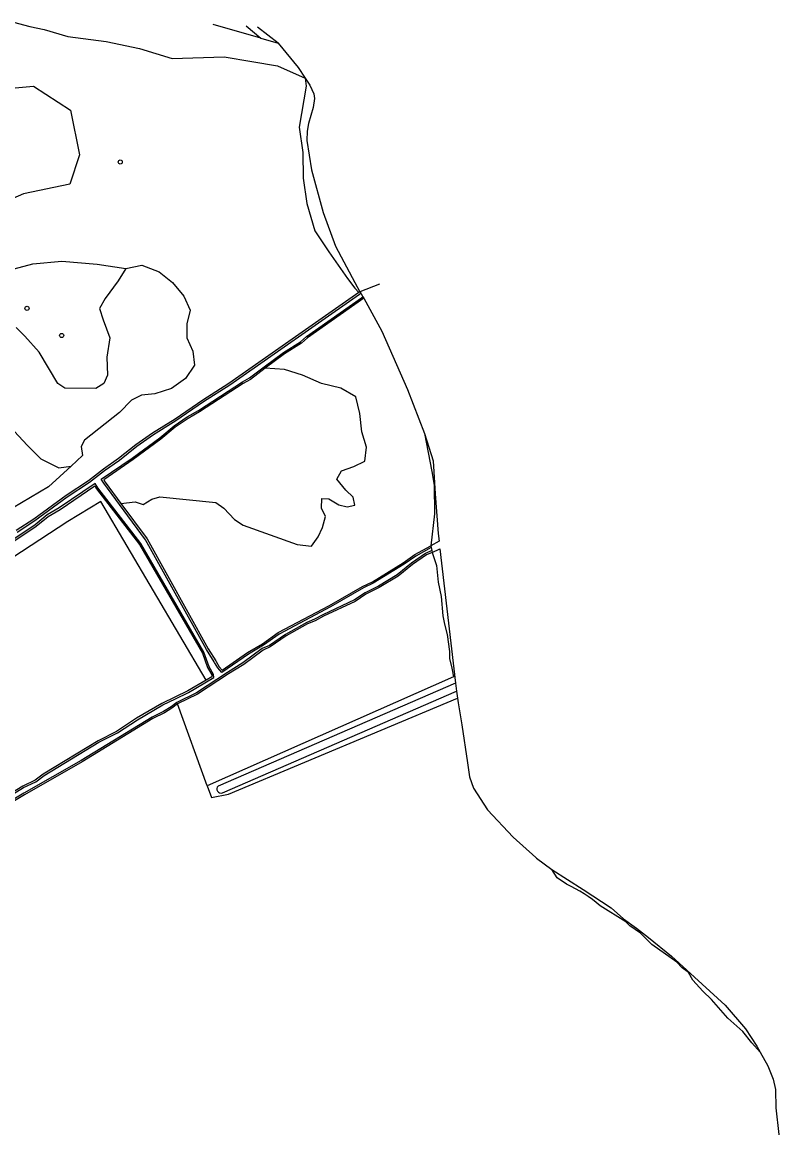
# Model space of a CAD drawing. Extents: x 162880 to 165536, y 384011 to 385179.
# Drawn here: x 165041.5 to 165219.8, y 384824.6 to 385085.1 of the extents above; entities that cross this region are included whole.
import ezdxf

# ---------------------------------------------------------------- set-up
doc = ezdxf.new("R2010")
doc.units = 0
for name, color, linetype in [('IMGEO_Boom', 7, 'Continuous'), ('IMGEO_Bouwland', 7, 'Continuous'), ('IMGEO_Grasland_agrarisch', 7, 'Continuous'), ('IMGEO_Groenvoorziening', 7, 'Continuous'), ('IMGEO_Loofbos', 7, 'Continuous'), ('IMGEO_Oever', 7, 'Continuous'), ('IMGEO_Rietland', 7, 'Continuous'), ('IMGEO_Rivier', 7, 'Continuous'), ('IMGEO_Sloot', 7, 'Continuous'), ('IMGEO_Waterloop', 7, 'Continuous')]:
    doc.layers.add(name, color=color, linetype=linetype)

msp = doc.modelspace()

# ---------------------------------------------------------------- linework, layer by layer
at = {"layer": 'IMGEO_Boom'}
for centre in [(165064.64, 385052.15), (165042.68, 385017.67), (165050.85, 385011.29)]:
    msp.add_circle(centre, 0.489, dxfattribs=at)
at = {"layer": 'IMGEO_Bouwland'}
for points in [[(165085.13, 384905.16), (165086.12, 384902.42), (165090.18, 384903.24), (165144.08, 384925.87)], [(165078.16, 384924.48), (165076.83, 384923.46), (165075.04, 384922.35), (165072.33, 384921.03), (165055.64, 384910.83), (165042.1, 384903.07), (165020.02, 384889.8), (165016.08, 384887.72), (165005.84, 384881.67), (165000, 384878.05), (164980.53, 384865.86), (164963.04, 384855.76), (164956.78, 384851.84), (164951.86, 384849.01), (164943.29, 384843.55), (164930.63, 384836.22), (164922.82, 384831.49), (164916.44, 384828.04), (164914.26, 384826.48), (164912.7, 384825.6), (164911.95, 384825.52), (164911.36, 384825.87)], [(165169.77, 384881.98), (165167.61, 384883.49), (165166.33, 384885.45)], [(165215.43, 384842.42), (165213.42, 384844.6), (165211.28, 384847.3), (165207.81, 384850.44), (165203.96, 384854.87), (165201.93, 384856.8), (165199.51, 384859.42), (165198.53, 384861.16), (165197.05, 384862.26), (165195.77, 384863.6), (165189.89, 384867.8), (165187.2, 384870.47), (165184.72, 384872.2), (165183.74, 384873.12), (165177.7, 384876.91)]]:
    msp.add_lwpolyline(points, dxfattribs=at)
msp.add_arc((165157.3, 384853.76), 30.85, 48.6155, 66.1592, dxfattribs=at)
at = {"layer": 'IMGEO_Grasland_agrarisch'}
for points in [[(165084.9, 384930.1), (165060.07, 384972.16), (165052.33, 384967.45), (164899.4, 384867.43), (164909.26, 384828.73), (164907.68, 384826.22)], [(165084.9, 384930.1), (165080.53, 384927.52), (165077.5, 384926.06), (165074.47, 384924.6), (165068.49, 384921.11), (165063.76, 384917.98), (165059.43, 384915.79), (165046.49, 384907.91), (165044.56, 384906.5), (165041.67, 384905.1), (165032.53, 384899.55), (165022.52, 384893.48), (165000, 384880.1), (164981.08, 384868.85), (164977.74, 384867.03), (164970.92, 384862.75), (164966.1, 384859.98), (164955.4, 384853.14), (164952.96, 384851.91), (164940.07, 384844.4), (164911.7, 384827.38), (164911.3, 384827), (164911.13, 384826.45), (164911.36, 384825.87)]]:
    msp.add_lwpolyline(points, dxfattribs=at)
at = {"layer": 'IMGEO_Groenvoorziening'}
for points in [[(165121.99, 385020.05), (165108.74, 385010.73), (165107.37, 385009.5), (165103.37, 385006.98), (165098.8, 385003.55)], [(165136.35, 384988.16), (165138.08, 384979.24), (165138.62, 384975.98), (165138.64, 384969.28), (165137.82, 384961.72)], [(165008.01, 384943.78), (165008.95, 384942.91), (165009.72, 384942.19), (165016.98, 384947.34), (165021.72, 384950.83), (165034.7, 384959.57), (165036.11, 384960.19), (165037.9, 384961.45), (165039.08, 384962.51), (165044.83, 384966.33), (165047.68, 384968.66), (165050.48, 384970.3), (165058.62, 384975.84), (165059.06, 384975.18), (165069.16, 384962.04), (165083.99, 384936.47), (165085.23, 384933.05), (165086.2, 384931.31), (165086.24, 384930.89), (165084.9, 384930.1)], [(165064.8, 384971.73), (165070.96, 384963.38), (165085.32, 384937.49), (165087.14, 384934.63), (165087.23, 384934.44), (165087.95, 384933.18), (165088.63, 384932.43), (165094.62, 384936.56), (165098.17, 384938.66), (165101.83, 384941.29), (165113.97, 384947.68), (165121.74, 384952.14), (165124.03, 384953.26), (165131.32, 384957.72), (165134.06, 384959.66), (165137.82, 384961.72)]]:
    msp.add_lwpolyline(points, dxfattribs=at)
at = {"layer": 'IMGEO_Loofbos'}
for points in [[(165094.31, 385084.24), (165097.77, 385081.31)], [(165007.51, 385043.58), (165012.15, 385056.24), (165016.95, 385060.89), (165024.45, 385063.14), (165034.64, 385069.14), (165044.23, 385070.04), (165052.93, 385064.34), (165055.03, 385053.84), (165052.78, 385046.93), (165041.83, 385044.68), (165031.49, 385040.18), (165031.27, 385034.14), (165037.26, 385026.34), (165044.01, 385028.14), (165050.87, 385028.8), (165059.18, 385028.11), (165065.99, 385027.05)], [(165065.99, 385027.05), (165064.15, 385024.14), (165061.12, 385020.02), (165059.77, 385017.61), (165060.6, 385014.95), (165062.21, 385010.77), (165061.5, 385006.16), (165061.67, 385001.94), (165060.74, 385000), (165058.88, 384998.78), (165051.57, 384998.86), (165049.96, 385000), (165045.52, 385007.34), (165042.15, 385011.1), (165040.09, 385013.15)], [(165065.99, 385027.05), (165069.75, 385027.86), (165073.8, 385026.27), (165076.95, 385023.77), (165079.65, 385020.58), (165081.15, 385017.25), (165080.32, 385014.02), (165080.33, 385010.74), (165081.76, 385007.58), (165082.17, 385004.27), (165079.99, 385001.19), (165076.69, 384998.8), (165072.8, 384997.56), (165069.64, 384997.22), (165067.31, 384996.05), (165064.48, 384993.14), (165056.2, 384986.61), (165055.46, 384985.1), (165055.77, 384982.99), (165053.05, 384980.49)], [(165098.8, 385003.55), (165095.33, 385000.95), (165093.62, 385000), (165083.31, 384993.26), (165080.66, 384991.74), (165077.61, 384989.65), (165074.23, 384986.85), (165067.68, 384982.04), (165060.74, 384977.29), (165061.12, 384976.74), (165064.8, 384971.73)], [(165064.8, 384971.73), (165068.12, 384972.12), (165070.01, 384971.44), (165072.07, 384972.7), (165073.93, 384973.29), (165087.17, 384971.94), (165089.02, 384970.61), (165091.52, 384967.96), (165093.6, 384966.6), (165106.33, 384962.01), (165109.7, 384961.65), (165111.23, 384963.86), (165112.26, 384966.04), (165112.98, 384968.67), (165112.05, 384970.57), (165112.11, 384972.88), (165113.78, 384972.82), (165116.11, 384971.4), (165118.11, 384970.9), (165119.89, 384971.29), (165119.53, 384973.16), (165117.81, 384974.82), (165115.66, 384977.43), (165116.74, 384979.41), (165119.66, 384980.39), (165122.3, 384981.68), (165122.68, 384985), (165121.54, 384988.56), (165121.07, 384992.89), (165120.16, 384996.8), (165116.63, 384998.88), (165112.02, 385000), (165107.6, 385001.92), (165103.33, 385003.26), (165098.8, 385003.55)], [(165039.64, 384988.72), (165042.81, 384985.33), (165045.95, 384982.26), (165050.14, 384980.11), (165053.05, 384980.49)], [(165053.05, 384980.49), (165047.74, 384975.59), (165039.27, 384970.63)], [(165138.15, 384960.18), (165136.78, 384959.59), (165133.52, 384957.29), (165130.1, 384954.57), (165125.65, 384951.89), (165122.52, 384950.31), (165120, 384948.61), (165112.52, 384945.13), (165110.57, 384944.08), (165108.74, 384943.33), (165103.76, 384940.52), (165099.97, 384937.91), (165098.3, 384937.18), (165093.78, 384933.8), (165090.12, 384931.55), (165082.83, 384926.77), (165078.16, 384924.48)], [(165138.15, 384960.18), (165139.13, 384957.12), (165139.56, 384953.19), (165140.28, 384949.79), (165140.65, 384945.25), (165141.01, 384943.23), (165141.68, 384940.83), (165142.18, 384936.82), (165142.23, 384935.18), (165142.77, 384932.89), (165143.18, 384930.83), (165085.13, 384905.16)], [(165085.13, 384905.16), (165078.16, 384924.48)]]:
    msp.add_lwpolyline(points, dxfattribs=at)
at = {"layer": 'IMGEO_Oever'}
msp.add_lwpolyline([(165121.12, 385021.61), (165120.86, 385021.43)], dxfattribs=at)
at = {"layer": 'IMGEO_Rietland'}
for points in [[(165108.17, 385071.94), (165108.43, 385070.05), (165106.79, 385060.34), (165107.69, 385054.42), (165107.73, 385048.38), (165108.58, 385042.4), (165110.46, 385035.95), (165113.75, 385031.03), (165118.15, 385024.73), (165119.87, 385022.42), (165120.86, 385021.43)], [(165120.86, 385021.43), (165090.25, 385000), (165084.07, 384996.04), (165077.54, 384991.57), (165072.24, 384988.27), (165068.28, 384985.51), (165064.2, 384982.27), (165060.68, 384979.78), (165057.16, 384977.02), (165051.88, 384973.57), (165044.32, 384968), (165040.11, 384965.32)]]:
    msp.add_lwpolyline(points, dxfattribs=at)
at = {"layer": 'IMGEO_Rivier'}
for points in [[(165101.83, 385080.13), (165096.96, 385083.94)], [(165101.83, 385080.13), (165106.52, 385074.4), (165108.17, 385071.94)], [(165108.17, 385071.94), (165109.31, 385070.24), (165110.21, 385068.2), (165110.38, 385067.12), (165110.1, 385064.99), (165109.02, 385061.26), (165108.7, 385059.45), (165108.6, 385057.21), (165109.69, 385050.34), (165112.47, 385040.26), (165115.35, 385032.37), (165119.9, 385023.8), (165121.12, 385021.61)], [(165125.68, 385023.39), (165121.12, 385021.61)], [(165121.12, 385021.61), (165121.34, 385021.22)], [(165121.34, 385021.22), (165121.81, 385020.36)], [(165121.81, 385020.36), (165121.99, 385020.05)], [(165121.99, 385020.05), (165126.28, 385012.32), (165132.32, 384998.54), (165136.35, 384988.16)], [(165136.35, 384988.16), (165138.38, 384981.77), (165138.8, 384974), (165139.55, 384964.64), (165139.76, 384962.79), (165137.82, 384961.72)], [(165137.82, 384961.72), (165137.91, 384961.31)], [(165137.91, 384961.31), (165138.06, 384960.59)], [(165138.06, 384960.59), (165138.15, 384960.18)], [(165138.15, 384960.18), (165139.97, 384960.98), (165143.62, 384929.37)], [(165143.62, 384929.37), (165143.83, 384927.5)], [(165143.83, 384927.5), (165144.08, 384925.87)], [(165144.08, 384925.87), (165144.24, 384924.77), (165145.15, 384919.53), (165146.48, 384910.58), (165146.96, 384907.29), (165147.86, 384904.6), (165151.19, 384899.52), (165157.2, 384893.09), (165162.56, 384888.25), (165162.67, 384888.13), (165166.33, 384885.45)], [(165166.33, 384885.45), (165173.73, 384880.75), (165180.29, 384876.45), (165183.23, 384873.82), (165186.27, 384871.62), (165189.07, 384869.42), (165194.54, 384865.02), (165207.16, 384853.53), (165211.93, 384847.94), (165214.65, 384843.82), (165215.43, 384842.42)], [(165215.43, 384842.42), (165217.21, 384839.17), (165218.46, 384836.08), (165219, 384833.61), (165219.03, 384833.53), (165219.08, 384829.3), (165219.81, 384823.05), (165219.69, 384821.36)]]:
    msp.add_lwpolyline(points, dxfattribs=at)
at = {"layer": 'IMGEO_Sloot'}
for points in [[(165039.53, 385085.12), (165043.3, 385084.1), (165046.7, 385083.38), (165052.31, 385081.72), (165061.35, 385080.53), (165069.14, 385078.92), (165076.9, 385076.57), (165089.14, 385076.96), (165095.61, 385075.83), (165101.7, 385074.8), (165108.17, 385071.94)], [(165097.77, 385081.31), (165086.53, 385084.58)], [(165097.77, 385081.31), (165101.83, 385080.13)]]:
    msp.add_lwpolyline(points, dxfattribs=at)
at = {"layer": 'IMGEO_Waterloop'}
for points in [[(165040.33, 384964.98), (165044.55, 384967.67), (165052.11, 384973.24), (165057.39, 384976.69), (165060.92, 384979.46), (165064.45, 384981.94), (165068.52, 384985.18), (165072.47, 384987.93), (165077.76, 384991.23), (165084.29, 384995.71), (165090.48, 384999.66), (165120.99, 385021.02), (165121.34, 385021.22)], [(165137.91, 384961.31), (165134.28, 384959.31), (165131.54, 384957.38), (165124.22, 384952.9), (165121.93, 384951.79), (165114.16, 384947.32), (165102.05, 384940.94), (165098.39, 384938.32), (165094.84, 384936.22), (165088.57, 384931.89), (165087.62, 384932.94), (165086.87, 384934.25), (165086.78, 384934.43), (165084.97, 384937.29), (165070.61, 384963.16), (165064.48, 384971.49), (165060.79, 384976.51), (165060.18, 384977.4), (165067.45, 384982.38), (165073.98, 384987.16), (165077.37, 384989.97), (165080.44, 384992.09), (165083.09, 384993.6), (165093.41, 385000.35), (165095.11, 385001.29), (165098.56, 385003.88), (165103.14, 385007.31), (165107.13, 385009.83), (165108.49, 385011.05), (165121.46, 385020.17), (165121.81, 385020.36)], [(165032.74, 384899.21), (165041.86, 384904.75), (165044.77, 384906.15), (165046.71, 384907.58), (165059.63, 384915.44), (165063.96, 384917.63), (165068.71, 384920.76), (165074.66, 384924.24), (165077.68, 384925.7), (165080.72, 384927.16), (165086.68, 384930.67), (165086.6, 384931.44), (165085.6, 384933.22), (165084.36, 384936.64), (165069.5, 384962.27), (165059.39, 384975.42), (165058.72, 384976.4), (165050.27, 384970.64), (165047.44, 384969), (165044.59, 384966.65), (165038.83, 384962.83)], [(165138.06, 384960.59), (165136.58, 384959.95), (165133.27, 384957.62), (165129.86, 384954.91), (165125.46, 384952.24), (165122.32, 384950.66), (165119.8, 384948.97), (165112.34, 384945.49), (165110.4, 384944.44), (165108.56, 384943.69), (165103.54, 384940.86), (165099.78, 384938.27), (165098.09, 384937.54), (165093.55, 384934.13), (165089.9, 384931.9), (165082.63, 384927.12), (165077.94, 384924.82), (165076.6, 384923.79), (165074.85, 384922.7), (165072.14, 384921.39), (165055.44, 384911.18), (165041.89, 384903.42), (165019.82, 384890.15)], [(165143.62, 384929.37), (165087.68, 384905.09)], [(165088.7, 384903.54), (165143.83, 384927.5)]]:
    msp.add_lwpolyline(points, dxfattribs=at)
msp.add_arc((165088.34, 384904.42), 0.945, 134.3665, 292.3624, dxfattribs=at)

doc.saveas('drawing.dxf')
